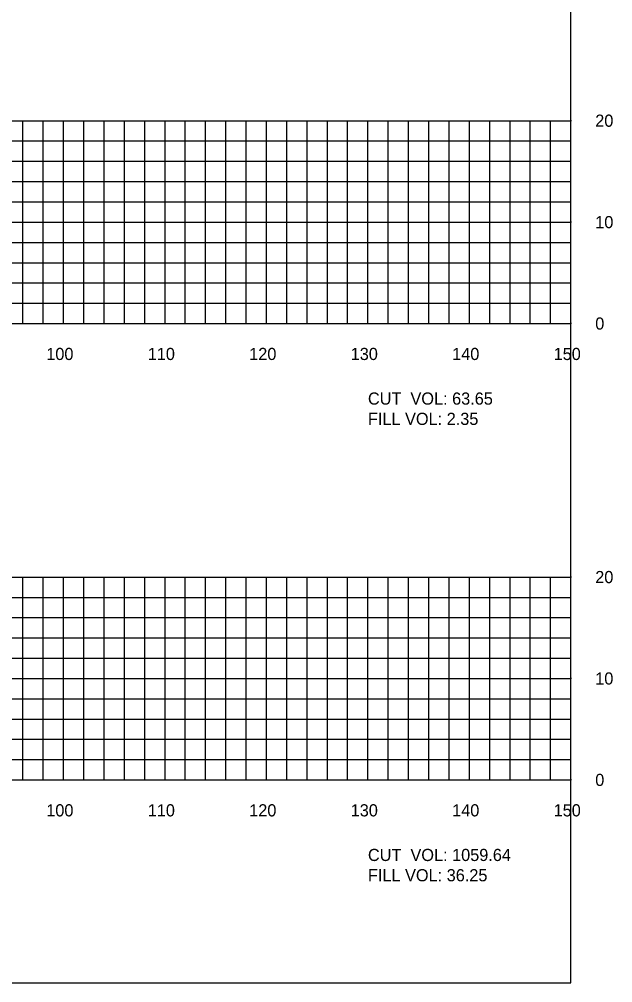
# Model space of a CAD drawing. Extents: x 1797419 to 1809236, y 248759 to 251512.
# Drawn here: x 1805786.6 to 1805845.1, y 250079.4 to 250174.4 of the extents above; entities that cross this region are included whole.
import ezdxf

# ---------------------------------------------------------------- set-up
doc = ezdxf.new("R2010")
doc.units = 0
for name, color, linetype in [('10', 7, 'Continuous'), ('31', 7, 'Continuous'), ('60', 7, 'Continuous'), ('ANNO-TXT', 7, 'Continuous'), ('Level 62', 7, 'Continuous')]:
    doc.layers.add(name, color=color, linetype=linetype)

msp = doc.modelspace()

# ---------------------------------------------------------------- linework, layer by layer
msp.add_lwpolyline([(1805541.002, 250079.432), (1805841.002, 250079.432), (1805841.002, 250269.432), (1805541.002, 250269.432)], close=True)
at = {"layer": '60'}
for p, q in [((1805841.002, 250144.432), (1805841.002, 250164.432)), ((1805841.062, 250164.432), (1805841.002, 250164.432)), ((1805841.062, 250154.432), (1805841.002, 250154.432)), ((1805541.002, 250144.432), (1805841.002, 250144.432)), ((1805791.002, 250144.372), (1805791.002, 250144.432)), ((1805801.002, 250144.372), (1805801.002, 250144.432)), ((1805811.002, 250144.372), (1805811.002, 250144.432)), ((1805821.002, 250144.372), (1805821.002, 250144.432)), ((1805831.002, 250144.372), (1805831.002, 250144.432)), ((1805841.002, 250144.372), (1805841.002, 250144.432)), ((1805841.062, 250144.432), (1805841.002, 250144.432)), ((1805841.002, 250099.432), (1805841.002, 250119.432)), ((1805841.062, 250119.432), (1805841.002, 250119.432)), ((1805841.062, 250109.432), (1805841.002, 250109.432)), ((1805541.002, 250099.432), (1805841.002, 250099.432)), ((1805791.002, 250099.372), (1805791.002, 250099.432)), ((1805801.002, 250099.372), (1805801.002, 250099.432)), ((1805811.002, 250099.372), (1805811.002, 250099.432)), ((1805821.002, 250099.372), (1805821.002, 250099.432)), ((1805831.002, 250099.372), (1805831.002, 250099.432)), ((1805841.002, 250099.372), (1805841.002, 250099.432)), ((1805841.062, 250099.432), (1805841.002, 250099.432))]:
    msp.add_line(p, q, dxfattribs=at)
at = {"layer": 'Level 62'}
for p, q in [((1805541.002, 250164.432), (1805841.002, 250164.432)), ((1805787.002, 250144.432), (1805787.002, 250164.432)), ((1805789.002, 250144.432), (1805789.002, 250164.432)), ((1805791.002, 250144.432), (1805791.002, 250164.432)), ((1805793.002, 250144.432), (1805793.002, 250164.432)), ((1805795.002, 250144.432), (1805795.002, 250164.432)), ((1805797.002, 250144.432), (1805797.002, 250164.432)), ((1805799.002, 250144.432), (1805799.002, 250164.432)), ((1805801.002, 250144.432), (1805801.002, 250164.432)), ((1805803.002, 250144.432), (1805803.002, 250164.432)), ((1805805.002, 250144.432), (1805805.002, 250164.432)), ((1805807.002, 250144.432), (1805807.002, 250164.432)), ((1805809.002, 250144.432), (1805809.002, 250164.432)), ((1805811.002, 250144.432), (1805811.002, 250164.432)), ((1805813.002, 250144.432), (1805813.002, 250164.432)), ((1805815.002, 250144.432), (1805815.002, 250164.432)), ((1805817.002, 250144.432), (1805817.002, 250164.432)), ((1805819.002, 250144.432), (1805819.002, 250164.432)), ((1805821.002, 250144.432), (1805821.002, 250164.432)), ((1805823.002, 250144.432), (1805823.002, 250164.432)), ((1805825.002, 250144.432), (1805825.002, 250164.432)), ((1805827.002, 250144.432), (1805827.002, 250164.432)), ((1805829.002, 250144.432), (1805829.002, 250164.432)), ((1805831.002, 250144.432), (1805831.002, 250164.432)), ((1805833.002, 250144.432), (1805833.002, 250164.432)), ((1805835.002, 250144.432), (1805835.002, 250164.432)), ((1805837.002, 250144.432), (1805837.002, 250164.432)), ((1805839.002, 250144.432), (1805839.002, 250164.432)), ((1805841.002, 250144.432), (1805841.002, 250164.432)), ((1805541.002, 250162.432), (1805841.002, 250162.432)), ((1805541.002, 250160.432), (1805841.002, 250160.432)), ((1805541.002, 250158.432), (1805841.002, 250158.432)), ((1805541.002, 250156.432), (1805841.002, 250156.432)), ((1805541.002, 250154.432), (1805841.002, 250154.432)), ((1805541.002, 250152.432), (1805841.002, 250152.432)), ((1805541.002, 250150.432), (1805841.002, 250150.432)), ((1805541.002, 250148.432), (1805841.002, 250148.432)), ((1805541.002, 250146.432), (1805841.002, 250146.432)), ((1805541.002, 250144.432), (1805841.002, 250144.432)), ((1805541.002, 250119.432), (1805841.002, 250119.432)), ((1805787.002, 250099.432), (1805787.002, 250119.432)), ((1805789.002, 250099.432), (1805789.002, 250119.432)), ((1805791.002, 250099.432), (1805791.002, 250119.432)), ((1805793.002, 250099.432), (1805793.002, 250119.432)), ((1805795.002, 250099.432), (1805795.002, 250119.432)), ((1805797.002, 250099.432), (1805797.002, 250119.432)), ((1805799.002, 250099.432), (1805799.002, 250119.432)), ((1805801.002, 250099.432), (1805801.002, 250119.432)), ((1805803.002, 250099.432), (1805803.002, 250119.432)), ((1805805.002, 250099.432), (1805805.002, 250119.432)), ((1805807.002, 250099.432), (1805807.002, 250119.432)), ((1805809.002, 250099.432), (1805809.002, 250119.432)), ((1805811.002, 250099.432), (1805811.002, 250119.432)), ((1805813.002, 250099.432), (1805813.002, 250119.432)), ((1805815.002, 250099.432), (1805815.002, 250119.432)), ((1805817.002, 250099.432), (1805817.002, 250119.432)), ((1805819.002, 250099.432), (1805819.002, 250119.432)), ((1805821.002, 250099.432), (1805821.002, 250119.432)), ((1805823.002, 250099.432), (1805823.002, 250119.432)), ((1805825.002, 250099.432), (1805825.002, 250119.432)), ((1805827.002, 250099.432), (1805827.002, 250119.432)), ((1805829.002, 250099.432), (1805829.002, 250119.432)), ((1805831.002, 250099.432), (1805831.002, 250119.432)), ((1805833.002, 250099.432), (1805833.002, 250119.432)), ((1805835.002, 250099.432), (1805835.002, 250119.432)), ((1805837.002, 250099.432), (1805837.002, 250119.432)), ((1805839.002, 250099.432), (1805839.002, 250119.432)), ((1805841.002, 250099.432), (1805841.002, 250119.432)), ((1805541.002, 250117.432), (1805841.002, 250117.432)), ((1805541.002, 250115.432), (1805841.002, 250115.432)), ((1805541.002, 250113.432), (1805841.002, 250113.432)), ((1805541.002, 250111.432), (1805841.002, 250111.432)), ((1805541.002, 250109.432), (1805841.002, 250109.432)), ((1805541.002, 250107.432), (1805841.002, 250107.432)), ((1805541.002, 250105.432), (1805841.002, 250105.432)), ((1805541.002, 250103.432), (1805841.002, 250103.432)), ((1805541.002, 250101.432), (1805841.002, 250101.432)), ((1805541.002, 250099.432), (1805841.002, 250099.432))]:
    msp.add_line(p, q, dxfattribs=at)

# ---------------------------------------------------------------- texts
at = {"layer": '10'}
for s, p in [('100', (1805789.301, 250140.832)), ('110', (1805799.301, 250140.832)), ('120', (1805809.301, 250140.832)), ('130', (1805819.301, 250140.832)), ('140', (1805829.301, 250140.832)), ('150', (1805839.301, 250140.832)), ('100', (1805789.301, 250095.832)), ('110', (1805799.301, 250095.832)), ('120', (1805809.301, 250095.832)), ('130', (1805819.301, 250095.832)), ('140', (1805829.301, 250095.832)), ('150', (1805839.301, 250095.832))]:
    msp.add_text(s, height=1.2, dxfattribs=at).set_placement(p)
at = {"layer": '31'}
for s, p in [('20', (1805843.402, 250163.832)), ('10', (1805843.402, 250153.832)), ('0', (1805843.402, 250143.832)), ('20', (1805843.402, 250118.832)), ('10', (1805843.402, 250108.832)), ('0', (1805843.402, 250098.832))]:
    msp.add_text(s, height=1.2, dxfattribs=at).set_placement(p)
at = {"layer": 'ANNO-TXT'}
for s, p in [('CUT  VOL: 63.65', (1805821.002, 250136.432)), ('FILL VOL: 2.35', (1805821.002, 250134.432)), ('CUT  VOL: 1059.64', (1805821.002, 250091.432)), ('FILL VOL: 36.25', (1805821.002, 250089.432))]:
    msp.add_text(s, height=1.2, dxfattribs=at).set_placement(p)

doc.saveas('drawing.dxf')
